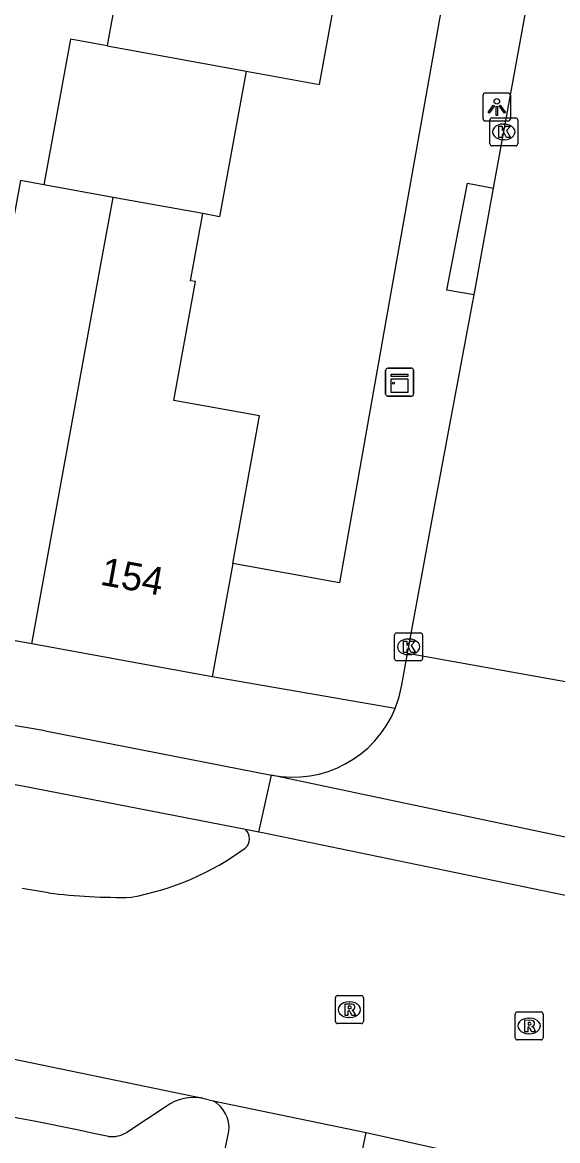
# Model space of a CAD drawing. Extents: x 158087 to 159494, y 382905 to 383981.
# Drawn here: x 158535.36 to 158554.51, y 383159.15 to 383199.17 of the extents above; entities that cross this region are included whole.
import ezdxf

# ---------------------------------------------------------------- set-up
doc = ezdxf.new("R2010")
doc.units = 0
for name, color, linetype in [('IMGEO_Fietspad_gesloten', 7, 'Continuous'), ('IMGEO_Kast', 7, 'Continuous'), ('IMGEO_Kolk', 7, 'Continuous'), ('IMGEO_Lichtpunt', 7, 'Continuous'), ('IMGEO_Muur', 7, 'Continuous'), ('IMGEO_Pand', 7, 'Continuous'), ('IMGEO_Pand_nummerreeks', 7, 'Continuous'), ('IMGEO_Parkeervlak_open', 7, 'Continuous'), ('IMGEO_Rijbaan_lokaal_open', 7, 'Continuous'), ('IMGEO_Rioolput', 7, 'Continuous'), ('IMGEO_Voetpad_open', 7, 'Continuous')]:
    doc.layers.add(name, color=color, linetype=linetype)

msp = doc.modelspace()

# ---------------------------------------------------------------- linework, layer by layer
at = {"layer": 'IMGEO_Fietspad_gesloten'}
for points in [[(158536.175, 383173.819), (158544.263, 383172.235)], [(158543.819, 383170.193), (158544.263, 383172.235)], [(158543.338, 383170.287), (158535.359, 383171.841)]]:
    msp.add_lwpolyline(points, dxfattribs=at)
for centre, radius, start, end in [((158447.057, 382646.807), 534.493, 80.40204, 84.36504), ((158469.485, 382812.858), 364.977, 79.60175, 84.3374), ((158472.369, 382836.107), 328.242, 77.89719, 80.89059)]:
    msp.add_arc(centre, radius, start, end, dxfattribs=at)
at = {"layer": 'IMGEO_Kast'}
for p, q in [((158548.352, 383185.87), (158548.352, 383186.711)), ((158548.352, 383186.711), (158548.352, 383185.87)), ((158548.427, 383186.795), (158549.268, 383186.795)), ((158549.268, 383186.795), (158548.427, 383186.795)), ((158549.352, 383186.72), (158549.352, 383185.879)), ((158549.352, 383185.879), (158549.352, 383186.72)), ((158549.277, 383185.795), (158548.436, 383185.795)), ((158548.436, 383185.795), (158549.277, 383185.795))]:
    msp.add_line(p, q, dxfattribs=at)
for points in [[(158548.547, 383186.585), (158549.147, 383186.585), (158549.147, 383186.5), (158548.547, 383186.5), (158548.547, 383186.585)], [(158548.547, 383186.41), (158549.147, 383186.41), (158549.147, 383185.921), (158548.547, 383185.921), (158548.547, 383186.41)]]:
    msp.add_lwpolyline(points, dxfattribs=at)
msp.add_circle((158548.631, 383186.259), 0.0377, dxfattribs=at)
for centre, start, end in [((158548.43, 383186.717), 92.4484, 184.2845), ((158548.43, 383186.717), 92.4484, 184.2845), ((158549.274, 383186.717), 2.4484, 94.2845), ((158549.274, 383186.717), 2.4484, 94.2845), ((158548.43, 383185.873), 182.4484, 274.2845), ((158548.43, 383185.873), 182.4484, 274.2845), ((158549.274, 383185.873), 272.4484, 4.2845), ((158549.274, 383185.873), 272.4484, 4.2845)]:
    msp.add_arc(centre, 0.0779, start, end, dxfattribs=at)
at = {"layer": 'IMGEO_Kolk'}
for p, q in [((158552.08, 383194.826), (158552.08, 383195.678)), ((158552.155, 383195.752), (158553.007, 383195.752)), ((158552.568, 383195.532), (158552.593, 383195.532)), ((158553.081, 383195.678), (158553.081, 383194.826)), ((158553.007, 383194.752), (158552.155, 383194.752)), ((158552.591, 383194.972), (158552.566, 383194.972)), ((158548.672, 383176.398), (158548.672, 383177.25)), ((158548.747, 383177.324), (158549.599, 383177.324)), ((158549.16, 383177.104), (158549.185, 383177.104)), ((158549.673, 383177.25), (158549.673, 383176.398)), ((158549.599, 383176.324), (158548.747, 383176.324)), ((158549.183, 383176.544), (158549.158, 383176.544))]:
    msp.add_line(p, q, dxfattribs=at)
for points in [[(158552.08, 383194.826), (158552.08, 383195.678)], [(158552.155, 383195.752), (158553.007, 383195.752)], [(158552.401, 383195.452), (158552.524, 383195.452), (158552.524, 383195.301), (158552.654, 383195.452), (158552.818, 383195.452), (158552.672, 383195.301), (158552.825, 383195.052), (158552.673, 383195.052), (158552.588, 383195.216), (158552.524, 383195.149), (158552.524, 383195.052), (158552.401, 383195.052), (158552.401, 383195.452)], [(158553.081, 383195.678), (158553.081, 383194.826)], [(158553.007, 383194.752), (158552.155, 383194.752)], [(158548.672, 383176.398), (158548.672, 383177.25)], [(158548.747, 383177.324), (158549.599, 383177.324)], [(158548.993, 383177.024), (158549.116, 383177.024), (158549.116, 383176.873), (158549.246, 383177.024), (158549.41, 383177.024), (158549.264, 383176.873), (158549.417, 383176.624), (158549.265, 383176.624), (158549.18, 383176.788), (158549.116, 383176.721), (158549.116, 383176.624), (158548.993, 383176.624), (158548.993, 383177.024)], [(158549.673, 383177.25), (158549.673, 383176.398)], [(158549.599, 383176.324), (158548.747, 383176.324)]]:
    msp.add_lwpolyline(points, dxfattribs=at)
for centre, start, end in [((158552.157, 383195.676), 91.552, 178.448), ((158552.157, 383195.676), 91.552, 178.448), ((158553.005, 383195.676), 1.552, 88.448), ((158553.005, 383195.676), 1.552, 88.448), ((158552.157, 383194.828), 181.552, 268.448), ((158552.157, 383194.828), 181.552, 268.448), ((158553.005, 383194.828), 271.552, 358.448), ((158553.005, 383194.828), 271.552, 358.448), ((158548.749, 383177.248), 91.552, 178.448), ((158548.749, 383177.248), 91.552, 178.448), ((158549.597, 383177.248), 1.552, 88.448), ((158549.597, 383177.248), 1.552, 88.448), ((158548.749, 383176.4), 181.552, 268.448), ((158548.749, 383176.4), 181.552, 268.448), ((158549.597, 383176.4), 271.552, 358.448), ((158549.597, 383176.4), 271.552, 358.448)]:
    msp.add_arc(centre, 0.0765, start, end, dxfattribs=at)
for centre, major_axis, ratio, start_param, end_param in [((158552.567, 383195.252), (-0.387, 0.002), 0.722429, 4.712389, 7.853982), ((158552.592, 383195.252), (-0.39, 0.002), 0.717154, 1.570796, 4.712389), ((158549.159, 383176.824), (-0.387, 0.002), 0.722429, 4.712389, 7.853982), ((158549.184, 383176.824), (-0.39, 0.002), 0.717154, 1.570796, 4.712389)]:
    msp.add_ellipse(centre, major_axis=major_axis, ratio=ratio, start_param=start_param, end_param=end_param, dxfattribs=at)
at = {"layer": 'IMGEO_Lichtpunt'}
for p, q in [((158552.732, 383196.641), (158551.924, 383196.641)), ((158552.732, 383196.641), (158551.924, 383196.641)), ((158551.83, 383196.546), (158551.83, 383195.739)), ((158551.83, 383196.546), (158551.83, 383195.739)), ((158552.826, 383195.739), (158552.826, 383196.546)), ((158552.826, 383195.739), (158552.826, 383196.546)), ((158551.924, 383195.645), (158552.732, 383195.645)), ((158551.924, 383195.645), (158552.732, 383195.645))]:
    msp.add_line(p, q, dxfattribs=at)
for points in [[(158552.204, 383196.21), (158552.243, 383196.182), (158552.055, 383195.92), (158552.017, 383195.947), (158552.204, 383196.21)], [(158552.416, 383196.182), (158552.454, 383196.209), (158552.641, 383195.947), (158552.602, 383195.919), (158552.416, 383196.182)], [(158552.306, 383196.162), (158552.353, 383196.162), (158552.353, 383195.84), (158552.306, 383195.84), (158552.306, 383196.162)]]:
    msp.add_lwpolyline(points, dxfattribs=at)
msp.add_circle((158552.329, 383196.344), 0.0994, dxfattribs=at)
for centre, start, end in [((158551.924, 383196.546), 90, 180), ((158551.924, 383196.546), 90, 180), ((158552.732, 383196.546), 0, 90), ((158552.732, 383196.546), 0, 90), ((158551.924, 383195.739), 180, 270), ((158551.924, 383195.739), 180, 270), ((158552.732, 383195.739), 270, 0), ((158552.732, 383195.739), 270, 360)]:
    msp.add_arc(centre, 0.0946, start, end, dxfattribs=at)
at = {"layer": 'IMGEO_Muur'}
for points in [[(158549.74, 383196.266), (158549.3, 383193.783)], [(158549.3, 383193.783), (158548.563, 383189.631)], [(158548.563, 383189.631), (158546.698, 383179.116), (158542.88, 383179.81)]]:
    msp.add_lwpolyline(points, dxfattribs=at)
at = {"layer": 'IMGEO_Pand'}
for points in [[(158539.459, 383204.249), (158538.945, 383201.425), (158538.431, 383198.601), (158538.383, 383198.335)], [(158543.357, 383197.429), (158545.985, 383196.95), (158547.055, 383202.828)], [(158538.383, 383198.335), (158537.077, 383198.573), (158536.128, 383193.36)], [(158538.383, 383198.335), (158540.034, 383198.034), (158543.357, 383197.429)], [(158543.357, 383197.429), (158542.407, 383192.216), (158541.811, 383192.325)], [(158536.128, 383193.36), (158535.286, 383193.514), (158534.847, 383191.103), (158534.256, 383187.855), (158531.127, 383188.424), (158530.143, 383183.023), (158529.247, 383178.103)], [(158538.604, 383192.909), (158536.128, 383193.36)], [(158535.692, 383176.93), (158538.166, 383190.504), (158538.604, 383192.909)], [(158541.811, 383192.325), (158538.604, 383192.909)], [(158542.88, 383179.81), (158543.84, 383185.086), (158540.778, 383185.643), (158541.552, 383189.893), (158541.374, 383189.925), (158541.811, 383192.325)], [(158542.88, 383179.81), (158542.142, 383175.756)], [(158535.692, 383176.93), (158529.247, 383178.103)], [(158542.142, 383175.756), (158535.692, 383176.93)]]:
    msp.add_lwpolyline(points, dxfattribs=at)
at = {"layer": 'IMGEO_Parkeervlak_open'}
msp.add_lwpolyline([(158540.494, 383160.377), (158539.089, 383159.45)], dxfattribs=at)
for centre, radius, start, end in [((158469.542, 382827.815), 338.573, 78.25934, 81.19132), ((158541.509, 383158.934), 1.764, 79.964, 125.112), ((158538.556, 383160.301), 1.004, 263.1397, 302.0665)]:
    msp.add_arc(centre, radius, start, end, dxfattribs=at)
at = {"layer": 'IMGEO_Rijbaan_lokaal_open'}
for points in [[(158552.215, 383193.232), (158553.538, 383200.506), (158556.732, 383218.49)], [(158551.52, 383189.415), (158552.215, 383193.232)], [(158549.132, 383176.584), (158550.099, 383181.832), (158551.464, 383189.107), (158551.52, 383189.415)], [(158548.931, 383175.46), (158549.132, 383176.584)], [(158556.908, 383175.192), (158549.132, 383176.584)], [(158557.705, 383169.396), (158544.263, 383172.235)], [(158543.819, 383170.193), (158543.338, 383170.287)], [(158558.379, 383167.006), (158555.02, 383167.876), (158543.946, 383170.167), (158543.819, 383170.193)], [(158536.291, 383168.021), (158535.351, 383168.176)], [(158533.969, 383162.299), (158541.816, 383160.671)], [(158541.816, 383160.671), (158542.185, 383160.577)], [(158542.185, 383160.577), (158547.656, 383159.441)], [(158547.656, 383159.441), (158553.425, 383158.16)]]:
    msp.add_lwpolyline(points, dxfattribs=at)
for centre, radius, start, end in [((158544.979, 383176.124), 4.007, 337.9378, 350.4596), ((158545.032, 383176.115), 3.955, 258.7958, 337.7779), ((158543.028, 383169.957), 0.453, 312.1494, 46.8183), ((158537.407, 383177.76), 10.067, 280.5551, 306.0554), ((158538.811, 383187.421), 19.563, 262.5996, 271.2895)]:
    msp.add_arc(centre, radius, start, end, dxfattribs=at)
at = {"layer": 'IMGEO_Rioolput'}
for p, q in [((158546.555, 383163.416), (158546.555, 383164.268)), ((158546.63, 383164.342), (158547.482, 383164.342)), ((158547.556, 383164.268), (158547.556, 383163.416)), ((158547.043, 383164.122), (158547.068, 383164.122)), ((158547.066, 383163.562), (158547.041, 383163.562)), ((158552.986, 383162.833), (158552.986, 383163.685)), ((158553.061, 383163.759), (158553.913, 383163.759)), ((158553.474, 383163.539), (158553.499, 383163.539)), ((158553.987, 383163.685), (158553.987, 383162.833)), ((158547.482, 383163.342), (158546.63, 383163.342)), ((158553.913, 383162.759), (158553.061, 383162.759)), ((158553.497, 383162.979), (158553.472, 383162.979))]:
    msp.add_line(p, q, dxfattribs=at)
for points in [[(158546.555, 383163.416), (158546.555, 383164.268)], [(158546.63, 383164.342), (158547.482, 383164.342)], [(158547.556, 383164.268), (158547.556, 383163.416)], [(158547.144, 383164.04), (158546.892, 383164.042), (158546.892, 383163.642)], [(158546.892, 383163.642), (158547.016, 383163.642), (158547.016, 383163.804), (158547.027, 383163.804)], [(158547.07, 383163.961), (158547.016, 383163.961), (158547.016, 383163.88)], [(158547.016, 383163.88), (158547.068, 383163.88)], [(158547.074, 383163.775), (158547.145, 383163.642), (158547.285, 383163.642), (158547.22, 383163.768)], [(158552.986, 383162.833), (158552.986, 383163.685)], [(158553.061, 383163.759), (158553.913, 383163.759)], [(158553.575, 383163.457), (158553.323, 383163.459), (158553.323, 383163.059)], [(158553.987, 383163.685), (158553.987, 383162.833)], [(158547.482, 383163.342), (158546.63, 383163.342)], [(158553.323, 383163.059), (158553.447, 383163.059), (158553.447, 383163.221), (158553.458, 383163.221)], [(158553.501, 383163.378), (158553.447, 383163.378), (158553.447, 383163.297)], [(158553.447, 383163.297), (158553.499, 383163.297)], [(158553.505, 383163.192), (158553.576, 383163.059), (158553.716, 383163.059), (158553.651, 383163.185)], [(158553.913, 383162.759), (158553.061, 383162.759)]]:
    msp.add_lwpolyline(points, dxfattribs=at)
for centre, radius, start, end in [((158546.632, 383164.266), 0.0765, 91.552, 178.448), ((158546.632, 383164.266), 0.0765, 91.552, 178.448), ((158547.48, 383164.266), 0.0765, 1.552, 88.448), ((158547.48, 383164.266), 0.0765, 1.552, 88.448), ((158547.026, 383163.751), 0.0533, 26.0293, 88.6989), ((158547.052, 383164.069), 0.19, 274.7715, 282.9687), ((158547.076, 383163.865), 0.0964, 77.0061, 93.1865), ((158547.09, 383163.922), 0.0378, 276.6634, 79.6772), ((158547.143, 383163.93), 0.109, 350.3612, 89.416), ((158547.141, 383163.93), 0.112, 277.5842, 350.9817), ((158547.125, 383163.715), 0.108, 29.5134, 73.7905), ((158546.632, 383163.418), 0.0765, 181.552, 268.448), ((158546.632, 383163.418), 0.0765, 181.552, 268.448), ((158547.48, 383163.418), 0.0765, 271.552, 358.448), ((158547.48, 383163.418), 0.0765, 271.552, 358.448), ((158553.063, 383163.683), 0.0765, 91.552, 178.448), ((158553.063, 383163.683), 0.0765, 91.552, 178.448), ((158553.574, 383163.347), 0.109, 350.3612, 89.416), ((158553.911, 383163.683), 0.0765, 1.552, 88.448), ((158553.911, 383163.683), 0.0765, 1.552, 88.448), ((158553.457, 383163.168), 0.0533, 26.0293, 88.6989), ((158553.483, 383163.486), 0.19, 274.7715, 282.9687), ((158553.507, 383163.282), 0.0964, 77.0061, 93.1865), ((158553.521, 383163.339), 0.0378, 276.6634, 79.6772), ((158553.572, 383163.347), 0.112, 277.5842, 350.9817), ((158553.556, 383163.132), 0.108, 29.5134, 73.7905), ((158553.063, 383162.835), 0.0765, 181.552, 268.448), ((158553.063, 383162.835), 0.0765, 181.552, 268.448), ((158553.911, 383162.835), 0.0765, 271.552, 358.448), ((158553.911, 383162.835), 0.0765, 271.552, 358.448)]:
    msp.add_arc(centre, radius, start, end, dxfattribs=at)
for centre, major_axis, ratio, start_param, end_param in [((158547.042, 383163.842), (-0.387, 0.002), 0.722429, 4.712389, 7.853982), ((158547.067, 383163.842), (-0.39, 0.002), 0.717154, 1.570796, 4.712389), ((158553.473, 383163.259), (-0.387, 0.002), 0.722429, 4.712389, 7.853982), ((158553.498, 383163.259), (-0.39, 0.002), 0.717154, 1.570796, 4.712389)]:
    msp.add_ellipse(centre, major_axis=major_axis, ratio=ratio, start_param=start_param, end_param=end_param, dxfattribs=at)
at = {"layer": 'IMGEO_Voetpad_open'}
for points in [[(158553.473, 383217.305), (158549.74, 383196.266), (158549.3, 383193.783), (158548.563, 383189.631), (158546.698, 383179.116), (158542.88, 383179.81)], [(158551.52, 383189.415), (158550.537, 383189.593), (158551.278, 383193.422), (158552.215, 383193.232)], [(158548.693, 383174.619), (158542.142, 383175.756)], [(158542.402, 383157.791), (158542.746, 383159.491)], [(158546.924, 383155.883), (158547.656, 383159.441)]]:
    msp.add_lwpolyline(points, dxfattribs=at)
msp.add_arc((158541.64, 383159.607), 1.112, 353.9942, 60.6452, dxfattribs=at)

# ---------------------------------------------------------------- texts
at = {"layer": 'IMGEO_Pand_nummerreeks'}
msp.add_text('154', height=1, rotation=349.6868, dxfattribs=at).set_placement((158538.104, 383179.053))

doc.saveas('drawing.dxf')
